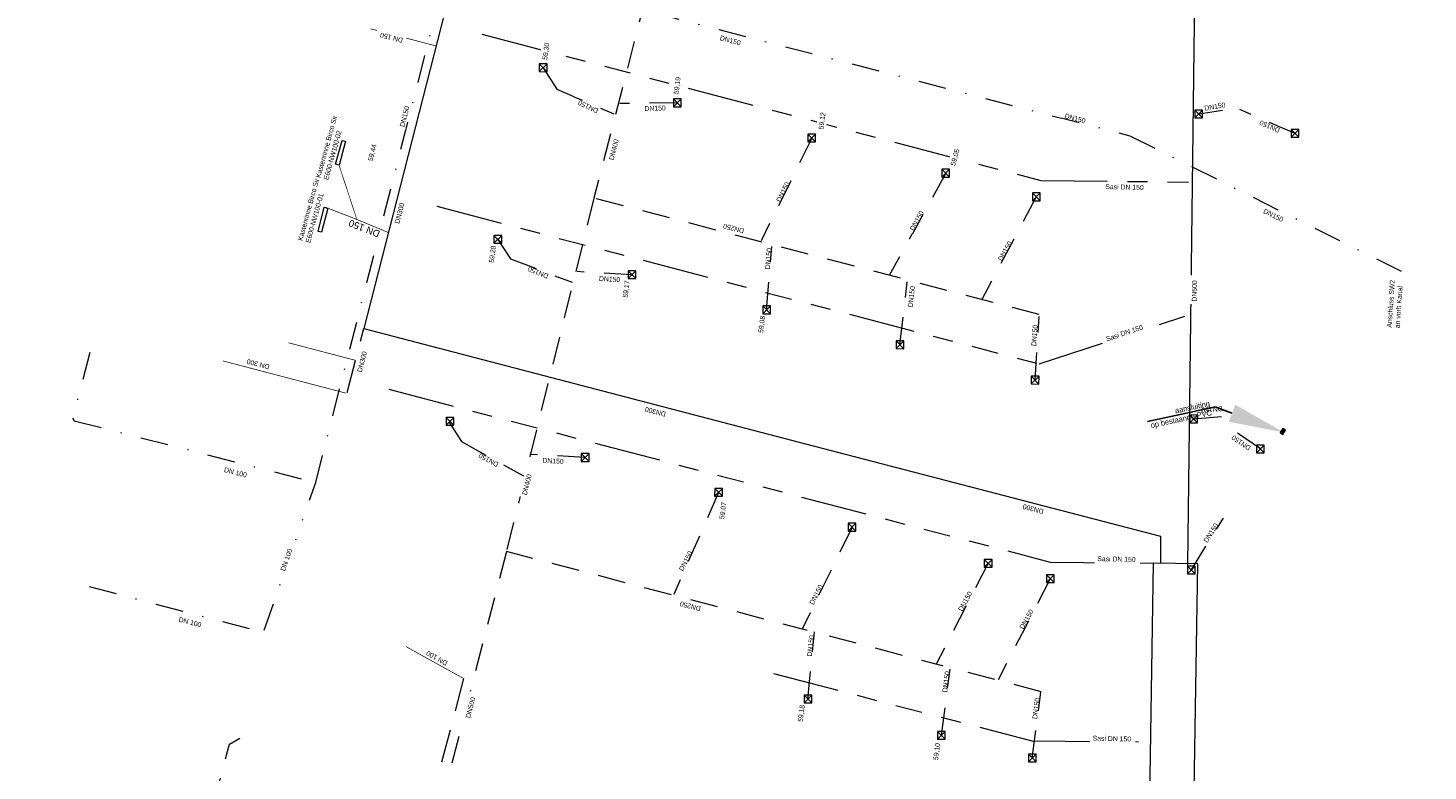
# Model space of a CAD drawing. Header units: inches. Extents: x 0 to 191500, y 0 to 342750.
# Tile 295 of 547: x 185642 to 185768, y 333447 to 333514. Entities that reach past the tile are written whole.
import ezdxf
from ezdxf import colors
from ezdxf.entities.mleader import LeaderData, LeaderLine
from ezdxf.math import Vec2, Vec3

# ---------------------------------------------------------------- set-up
doc = ezdxf.new("R2010")
doc.units = ezdxf.units.IN
doc.header["$MEASUREMENT"] = 0
for name, pattern in [('RI-DRAINAGE', [19.2, 6, -1.8, 1.8, -1.8, 2.4, -1.8, 1.8, -1.8]), ('RI-HWA_HUISAANSLUITING', [4.8, 3, -1.8]), ('RI-HWA_KOLKAANSLUITING', [4.3, 2.5, -1.8]), ('RI-VWA_HUISAANSLUITING', [6.1, 2.5, -1.8, 0, -1.8])]:
    doc.linetypes.add(name, pattern=pattern)
doc.layers.get('0').update_dxf_attribs({"lineweight": 20})
for name, color, linetype, lineweight in [('ECW', 150, 'Continuous', 20), ('N-WE-RI-DRAINAGE-G', 90, 'RI-DRAINAGE', 20), ('N-WE-RI-HWA-MAATVOERING-T25', 151, 'Continuous', 20), ('N-WE-RI-HWA_GOOT_LIJNGOOT-G', 220, 'Continuous', 20), ('N-WE-RI-HWA_HUISAANSLUITING', 150, 'RI-HWA_HUISAANSLUITING', 20), ('N-WE-RI-HWA_INFILTRATIE', 4, 'Continuous', 20), ('N-WE-RI-HWA_KOLK-S', 150, 'Continuous', 20), ('N-WE-RI-HWA_KOLKAANSLUITING', 150, 'RI-HWA_KOLKAANSLUITING', 20), ('N-WE-RI-VWA_HUISAANSLUITING', 20, 'RI-VWA_HUISAANSLUITING', 20), ('Tekst algemeen', 7, 'Continuous', 20)]:
    doc.layers.add(name, color=color, linetype=linetype, lineweight=lineweight)
picture_1 = doc.add_image_def('image1.ecw', size_in_pixel=(220000, 285000))

# ---------------------------------------------------------------- blocks, each defined once
blk = doc.blocks.new('N-SRI-KOLK_STRAAT_450X300-SO')
h = blk.add_hatch(color=256)
h.dxf.hatch_style = 1
h.paths.add_polyline_path([(0, 0.75), (-1.125, 1.5), (-1.125, 0)])
h.paths.add_polyline_path([(1.125, 1.5), (0, 0.75), (1.125, 0)])
for p, q in [((-1.125, 0), (1.125, 1.5)), ((1.125, 0), (-1.125, 1.5))]:
    blk.add_line(p, q)
at = {"flags": 128}
blk.add_lwpolyline([(-1.125, 0), (1.125, 0), (1.125, 1.5), (-1.125, 1.5)], close=True, dxfattribs=at)

msp = doc.modelspace()

# ---------------------------------------------------------------- linework, layer by layer
at = {"layer": 'N-WE-RI-DRAINAGE-G'}
for p, q in [((185733.49052, 333500.50736), (185746.76784, 333500.36934)), ((185733.33298, 333483.98479), (185746.54397, 333488.31194)), ((185734.31852, 333466.13233), (185743.60333, 333466.04519)), ((185709.41224, 333456.10244), (185732.68709, 333450.01192)), ((185732.68709, 333450.01192), (185743.3367, 333449.93701))]:
    msp.add_line(p, q, dxfattribs=at)
at = {"layer": 'N-WE-RI-HWA_HUISAANSLUITING'}
for p, q in [((185671.03897, 333481.40234), (185672.54984, 333487.16491)), ((185681.52082, 333455.64209), (185670.93765, 333415.17682))]:
    msp.add_line(p, q, dxfattribs=at)
for points in [[(185673.15142, 333514.17884, 0.0625, 0.0625, 0), (185679.06628, 333512.62638, 0.0625, 0.0625, 0)], [(185677.3185, 333513.08685, 0.0625, 0.0625, 0), (185676.50216, 333513.29894, 0.0625, 0.0625, 0)], [(185665.73479, 333485.89465, 0.0625, 0.0625, 0), (185671.81193, 333484.29985, 0.0625, 0.0625, 0)], [(185669.88212, 333484.80666, 0.0625, 0.0625, 0), (185669.06846, 333485.02106, 0.0625, 0.0625, 0)], [(185659.85692, 333484.25275, 0.0625, 0.0625, 0), (185670.93455, 333481.34755, 0.0625, 0.0625, 0)], [(185669.10046, 333481.82707, 0.0625, 0.0625, 0), (185668.2868, 333482.04147, 0.0625, 0.0625, 0)]]:
    msp.add_lwpolyline(points, format="xyseb", dxfattribs=at)
at = {"layer": 'N-WE-RI-HWA_INFILTRATIE'}
for p, q in [((185747.59307, 333538.20968), (185747.26015, 333512.29614)), ((185747.26015, 333512.29614), (185746.71799, 333468.4123)), ((185672.54984, 333487.16491), (185711.62061, 333476.97288)), ((185711.62061, 333476.97288), (185744.25904, 333468.45264)), ((185744.25904, 333468.45264), (185744.24881, 333465.99392)), ((185746.71799, 333468.4123), (185746.68573, 333465.79479))]:
    msp.add_line(p, q, dxfattribs=at)
at = {"layer": 'N-WE-RI-HWA_KOLK-S'}
for p, q in [((185688.33929, 333510.31604), (185689.03574, 333510.31454)), ((185756.02251, 333505.09745), (185756.02102, 333504.401)), ((185756.02102, 333504.401), (185756.71896, 333505.09596)), ((185756.02251, 333505.09745), (185756.71747, 333504.39951)), ((185756.71896, 333505.09596), (185756.02251, 333505.09745)), ((185756.71747, 333504.39951), (185756.71896, 333505.09596)), ((185712.50793, 333504.68659), (185712.50644, 333503.99014)), ((185712.50644, 333503.99014), (185713.20289, 333503.98864)), ((185756.02102, 333504.401), (185756.71747, 333504.39951)), ((185724.57976, 333500.8242), (185725.27621, 333500.82271)), ((185732.73128, 333499.38818), (185732.72978, 333498.69173)), ((185732.72978, 333498.69173), (185733.42773, 333499.38669)), ((185732.72978, 333498.69173), (185733.42624, 333498.69023)), ((185732.73128, 333499.38818), (185733.42624, 333498.69023)), ((185733.42773, 333499.38669), (185732.73128, 333499.38818)), ((185733.42624, 333498.69023), (185733.42773, 333499.38669)), ((185720.44958, 333486.05544), (185720.44808, 333485.35899)), ((185720.44808, 333485.35899), (185721.14603, 333486.05394)), ((185720.44958, 333486.05544), (185721.14453, 333485.35749)), ((185721.14603, 333486.05394), (185720.44958, 333486.05544)), ((185721.14453, 333485.35749), (185721.14603, 333486.05394)), ((185720.44808, 333485.35899), (185721.14453, 333485.35749)), ((185732.62435, 333482.87181), (185732.62286, 333482.17536)), ((185732.62286, 333482.17536), (185733.32081, 333482.87032)), ((185732.62435, 333482.87181), (185733.31931, 333482.17386)), ((185733.32081, 333482.87032), (185732.62435, 333482.87181)), ((185733.31931, 333482.17386), (185733.32081, 333482.87032)), ((185732.62286, 333482.17536), (185733.31931, 333482.17386)), ((185679.9558, 333479.14962), (185679.9543, 333478.45317)), ((185679.9543, 333478.45317), (185680.65225, 333479.14812)), ((185679.9543, 333478.45317), (185680.65076, 333478.45167)), ((185679.9558, 333479.14962), (185680.65076, 333478.45167)), ((185680.65225, 333479.14812), (185679.9558, 333479.14962)), ((185680.65076, 333478.45167), (185680.65225, 333479.14812)), ((185746.90449, 333479.38122), (185746.903, 333478.68477)), ((185746.903, 333478.68477), (185747.59945, 333478.68327)), ((185753.59241, 333475.97415), (185753.5939, 333476.6706)), ((185692.11916, 333475.90062), (185692.11766, 333475.20417)), ((185692.11766, 333475.20417), (185692.81561, 333475.89913)), ((185692.11766, 333475.20417), (185692.81412, 333475.20267)), ((185692.11916, 333475.90062), (185692.81412, 333475.20267)), ((185692.81561, 333475.89913), (185692.11916, 333475.90062)), ((185692.81412, 333475.20267), (185692.81561, 333475.89913)), ((185704.82102, 333472.76339), (185704.12457, 333472.76489)), ((185716.14954, 333469.62266), (185716.14804, 333468.92621)), ((185716.14804, 333468.92621), (185716.84599, 333469.62116)), ((185716.14954, 333469.62266), (185716.84449, 333468.92471)), ((185716.84599, 333469.62116), (185716.14954, 333469.62266)), ((185716.84449, 333468.92471), (185716.84599, 333469.62116)), ((185716.14804, 333468.92621), (185716.84449, 333468.92471)), ((185728.39919, 333466.36819), (185728.39769, 333465.67174)), ((185728.39769, 333465.67174), (185729.09564, 333466.36669)), ((185728.39919, 333466.36819), (185729.09415, 333465.67024)), ((185729.09564, 333466.36669), (185728.39919, 333466.36819)), ((185729.09415, 333465.67024), (185729.09564, 333466.36669)), ((185728.39769, 333465.67174), (185729.09415, 333465.67024)), ((185733.98557, 333464.98095), (185733.98407, 333464.28449)), ((185733.98407, 333464.28449), (185734.68202, 333464.97945)), ((185733.98557, 333464.98095), (185734.68052, 333464.283)), ((185734.68202, 333464.97945), (185733.98557, 333464.98095)), ((185734.68052, 333464.283), (185734.68202, 333464.97945)), ((185746.69387, 333465.77343), (185746.69237, 333465.07697)), ((185746.69237, 333465.07697), (185747.39032, 333465.77193)), ((185746.69237, 333465.07697), (185747.38882, 333465.07548)), ((185746.69387, 333465.77343), (185747.38882, 333465.07548)), ((185747.39032, 333465.77193), (185746.69387, 333465.77343)), ((185747.38882, 333465.07548), (185747.39032, 333465.77193)), ((185733.98407, 333464.28449), (185734.68052, 333464.283)), ((185724.88828, 333450.86207), (185724.19183, 333450.86357)), ((185732.36453, 333448.83217), (185732.36303, 333448.13572)), ((185732.36303, 333448.13572), (185733.06098, 333448.83068)), ((185732.36453, 333448.83217), (185733.05948, 333448.13422)), ((185733.06098, 333448.83068), (185732.36453, 333448.83217)), ((185733.05948, 333448.13422), (185733.06098, 333448.83068)), ((185732.36303, 333448.13572), (185733.05948, 333448.13422))]:
    msp.add_line(p, q, dxfattribs=at)
at = {"layer": 'N-WE-RI-HWA_KOLKAANSLUITING'}
for p, q in [((185701.18992, 333529.69588), (185693.24407, 333498.91948)), ((185688.68826, 333510.66352), (185689.90598, 333508.72879)), ((185693.24407, 333498.91948), (185685.37081, 333467.07958)), ((185733.34815, 333488.43378), (185693.24407, 333498.91948)), ((185684.60432, 333495.19971), (185685.73128, 333493.45737)), ((185680.1858, 333478.75833), (185681.3381, 333476.9865)), ((185685.37081, 333467.07958), (185677.77659, 333437.5728)), ((185733.50893, 333454.45263), (185685.37081, 333467.07958)), ((185652.45733, 333419.28806), (185660.44831, 333449.73262)), ((185660.44831, 333449.73262), (185661.37176, 333450.2746))]:
    msp.add_line(p, q, dxfattribs=at)
at = {"layer": 'N-WE-RI-VWA_HUISAANSLUITING'}
for p, q in [((185647.87223, 333485.00766), (185646.32627, 333479.11236)), ((185646.32627, 333479.11236), (185646.4683, 333478.86847)), ((185646.4683, 333478.86847), (185668.2131, 333473.29969)), ((185663.57532, 333459.99624), (185668.2131, 333473.29969)), ((185647.82106, 333463.9191), (185663.5944, 333459.7842))]:
    msp.add_line(p, q, dxfattribs=at)

# ---------------------------------------------------------------- block references
at = {"layer": 'N-WE-RI-HWA_KOLK-S', "xscale": 0.2000000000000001, "yscale": 0.2000000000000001, "zscale": 0.2000000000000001, "rotation": 238.1522535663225}
msp.add_blockref('N-SRI-KOLK_STRAAT_450X300-SO', (185755.142, 333477.984, 59.009), dxfattribs=at)

# ---------------------------------------------------------------- pictures from other files: only their frames are drawn
at = {"layer": 'ECW'}
image = msp.add_image(picture_1, insert=(180500, 328500), size_in_units=(11000, 14250), dxfattribs=at)
image.dxf.flags = 7

# ---------------------------------------------------------------- next in the draw order: texts
at = {"layer": 'Tekst algemeen', "char_height": 0.4409722, "bg_fill": 2}
for s, insert, attachment_point, rotation in [('\\pxql;\\fArial|b0|i0|c0|p2;DN150\\fAKG Normschrift|b0|i0|c0|p34;\\H1.40x; ', (185704.5496, 333513.16372), 7, 345.081), ('\\pxql;\\fArial|b0|i0|c0|p2;DN150\\fAKG Normschrift|b0|i0|c0|p34;\\H1.40x; ', (185676.19844, 333505.29173), 7, 76.081), ('\\pxql;\\farial|b0|i0|c0|p2;DN150\\fArial|b0|i0|c0|p34;\\H2.00x;\\C0; ', (185748.24329, 333506.79144), 7, 9.681), ('\\pxql;\\fArial|b0|i0|c0|p2;DN150\\fAKG Normschrift|b0|i0|c0|p34;\\H1.40x; ', (185735.5859, 333506.13589), 7, 345.081), ('\\pxql;\\fArial|b0|i0|c0|p2;DN150\\fAKG Normschrift|b0|i0|c0|p34;\\H1.40x; ', (185753.45902, 333497.59088), 7, 334.081), ('\\pxql;\\fArial|b0|i0|c0|p2;DN250\\fAKG Normschrift|b0|i0|c0|p34;\\H1.40x; ', (185706.81586, 333496.16522), 7, 165.481), ('\\pxql;\\fArial|b0|i0|c0|p2;Sasi DN 150 ', (185739.44715, 333485.99995), 7, 18.681), ('\\pxql;\\fArial|b0|i0|c0|p2;DN 300\\fArial|b0|i0|c0|p34;\\C0; ', (185664.08873, 333483.91803), 7, 165.681), ('\\pxql;\\fArial|b0|i0|c0|p2;DN300\\fAKG Normschrift|b0|i0|c0|p34;\\H1.40x; ', (185699.76693, 333479.65178), 7, 165.481), ('\\pxql;\\farial|b0|i0|c0|p2;DN150\\fArial|b0|i0|c0|p34;\\H2.00x;\\C0; ', (185749.83104, 333480.18375), 7, 184.681), ('\\pxql;\\farial|b0|i0|c0|p2;DN150\\fArial|b0|i0|c0|p34;\\H2.00x;\\C0; ', (185752.43319, 333476.52985), 7, 145.681), ('\\pxql;\\fArial|b0|i0|c0|p2;DN 100\\fArial|b0|i0|c0|p34;\\H4.00x; ', (185659.92109, 333474.24949), 7, 345.681), ('\\pxql;\\fArial|b0|i0|c0|p2;DN400\\fAKG Normschrift|b0|i0|c0|p34;\\H1.40x; ', (185686.78123, 333472.2301), 1, 76.281), ('\\pxql;\\fArial|b0|i0|c0|p2;DN300\\fAKG Normschrift|b0|i0|c0|p34;\\H1.40x; ', (185733.78086, 333470.88723), 7, 165.481), ('\\pxql;\\farial|b0|i0|c0|p2;DN150\\fArial|b0|i0|c0|p34;\\H2.00x;\\C0; ', (185748.47399, 333467.82836), 7, 57.681), ('\\pxql;\\fArial|b0|i0|c0|p2;DN 100\\fArial|b0|i0|c0|p34;\\H4.00x; ', (185665.43813, 333465.27341), 7, 70.681), ('\\pxql;\\fArial|b0|i0|c0|p2;Sasi DN 150 ', (185738.55934, 333466.21562), 7, 358.681), ('\\pxql;\\farial|b0|i0|c0|p2;DN150\\fArial|b0|i0|c0|p34;\\H2.00x;\\C0; ', (185713.02485, 333462.24025), 7, 62.681), ('\\pxql;\\farial|b0|i0|c0|p2;DN150\\fArial|b0|i0|c0|p34;\\H2.00x;\\C0; ', (185726.40308, 333461.64583), 7, 60.681), ('\\pxql;\\fArial|b0|i0|c0|p2;DN250\\fAKG Normschrift|b0|i0|c0|p34;\\H1.40x; ', (185702.91601, 333462.12979), 7, 165.481), ('\\pxql;\\farial|b0|i0|c0|p2;DN150\\fArial|b0|i0|c0|p34;\\H2.00x;\\C0; ', (185731.92495, 333460.03531), 7, 60.681), ('\\pxql;\\fArial|b0|i0|c0|p2;DN 100\\fArial|b0|i0|c0|p34;\\H4.00x; ', (185655.8283, 333460.75946), 7, 345.681), ('\\pxql;\\farial|b0|i0|c0|p2;DN150\\fArial|b0|i0|c0|p34;\\H2.00x;\\C0; ', (185712.87034, 333457.60622), 7, 83.681), ('\\pxql;\\fArial|b0|i0|c0|p2;DN 100\\fArial|b0|i0|c0|p34;\\C0; ', (185680.14108, 333457.15783), 7, 150.681), ('\\pxql;\\farial|b0|i0|c0|p2;DN150\\fArial|b0|i0|c0|p34;\\H2.00x;\\C0; ', (185725.05843, 333454.36643), 7, 82.681), ('\\pxql;\\fArial|b0|i0|c0|p2;DN500\\fAKG Normschrift|b0|i0|c0|p34;\\H1.40x; ', (185681.69232, 333452.1505), 1, 75.681), ('\\pxql;\\farial|b0|i0|c0|p2;DN150\\fArial|b0|i0|c0|p34;\\H2.00x;\\C0; ', (185733.15782, 333451.962), 7, 82.681), ('\\pxql;\\fArial|b0|i0|c0|p2;Sasi DN 150 ', (185738.14708, 333450.03821), 7, 358.681)]:
    msp.add_mtext(s, dxfattribs=dict(at, insert=insert, attachment_point=attachment_point, rotation=rotation))

# ---------------------------------------------------------------- next in the draw order: linework, layer by layer
at = {"layer": 'N-WE-RI-DRAINAGE-G'}
for p, q in [((185679.10587, 333498.18237), (185733.33298, 333483.98479)), ((185674.78786, 333481.71083), (185734.31852, 333466.13233))]:
    msp.add_line(p, q, dxfattribs=at)
at = {"layer": 'N-WE-RI-HWA_INFILTRATIE'}
msp.add_line((185680.53063, 333518.47018), (185672.54984, 333487.16491), dxfattribs=at)
msp.add_lwpolyline([(185742.69749, 333408.45229), (185746.69903, 333408.38819), (185747.60487, 333465.98108), (185743.60333, 333466.04519), (185742.69749, 333408.45229)], dxfattribs=at)
at = {"layer": 'N-WE-RI-HWA_KOLK-S'}
for p, q in [((185747.34763, 333506.85339), (185747.34614, 333506.15694)), ((185747.34614, 333506.15694), (185748.04409, 333506.8519)), ((185747.34763, 333506.85339), (185748.04259, 333506.15544)), ((185748.04409, 333506.8519), (185747.34763, 333506.85339)), ((185748.04259, 333506.15544), (185748.04409, 333506.8519)), ((185747.34614, 333506.15694), (185748.04259, 333506.15544)), ((185746.903, 333478.68477), (185747.60094, 333479.37972)), ((185746.90449, 333479.38122), (185747.59945, 333478.68327)), ((185747.60094, 333479.37972), (185746.90449, 333479.38122)), ((185747.59945, 333478.68327), (185747.60094, 333479.37972)), ((185752.89745, 333476.6721), (185752.89595, 333475.97564)), ((185752.89595, 333475.97564), (185753.5939, 333476.6706)), ((185752.89595, 333475.97564), (185753.59241, 333475.97415)), ((185752.89745, 333476.6721), (185753.59241, 333475.97415)), ((185753.5939, 333476.6706), (185752.89745, 333476.6721))]:
    msp.add_line(p, q, dxfattribs=at)
at = {"layer": 'N-WE-RI-HWA_KOLKAANSLUITING'}
for p, q in [((185747.69511, 333506.50442), (185749.83485, 333506.85173)), ((185747.2539, 333479.02458), (185750.12735, 333479.2939)), ((185753.25565, 333476.33234), (185750.33288, 333478.33068)), ((185747.04134, 333465.42445), (185749.91872, 333470.09347)), ((185716.49701, 333469.27369), (185712.032, 333460.1491)), ((185728.74667, 333466.01922), (185724.05269, 333456.91694)), ((185734.33304, 333464.63197), (185729.63906, 333455.52969)), ((185712.52319, 333453.77399), (185713.10102, 333459.83017)), ((185724.53931, 333450.51459), (185725.31765, 333456.47038)), ((185724.53931, 333450.51459), (185725.31765, 333456.47038)), ((185732.71125, 333448.47323), (185733.48959, 333454.42902))]:
    msp.add_line(p, q, dxfattribs=at)
msp.add_lwpolyline([(185681.52082, 333455.64209, 0.0625, 0.0625, 0), (185676.32298, 333458.52181, 0.0625, 0.0625, 0)], format="xyseb", dxfattribs=at)
at = {"layer": 'N-WE-RI-VWA_HUISAANSLUITING'}
for p, q in [((185668.2131, 333473.29969), (185680.18433, 333520.15857)), ((185680.48359, 333520.33653), (185741.50419, 333504.53516)), ((185741.50419, 333504.53516), (185766.96825, 333491.8134))]:
    msp.add_line(p, q, dxfattribs=at)

# ---------------------------------------------------------------- next in the draw order: leaders
at = {"layer": 'Tekst algemeen'}
ml = msp.add_multileader_mtext('Standard', dxfattribs=at)
ml.set_content('aansluiting\\Pop bestaande PVC', color=256)
ml.set_leader_properties()
ml.build(insert=Vec2(0, 0))
ml.multileader.update_dxf_attribs({"text_right_attachment_type": 6, "dogleg_length": 0.2, "arrow_head_size": 5})
ctx = ml.context
ctx.base_point, ctx.char_height, ctx.arrow_head_size, ctx.landing_gap_size, ctx.plane_origin, ctx.plane_x_axis, ctx.plane_y_axis = Vec3(185740.6894, 333478.6365, 60.514), 0.5, 5, 0.2, Vec3(185755.38021, 333477.80385, 60.514), Vec3(0.977854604, 0.209285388), Vec3(-0.209285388, 0.977854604)
ctx.right_attachment, ctx.text_align_type = 6, 2
notes = []
notes.append((ctx, [(1, (1, 1, 0), (185749.16871, 333480.1104, 60.514), (-0.977854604, -0.209285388), 0.2, [(0, [(185755.38021, 333477.80385, 60.514)], 0, [])])]))
ctx.mtext.insert, ctx.mtext.text_direction, ctx.mtext.rotation, ctx.mtext.alignment, ctx.mtext.flow_direction = Vec3(185748.63805, 333480.67859, 60.514), Vec3(0.977854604, 0.209285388), 0.210844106, 3, 5
for ctx, leaders in notes:
    for number, flags, end, landing, length, lines in leaders:
        leader = LeaderData()
        leader.index, (leader.has_last_leader_line, leader.has_dogleg_vector, leader.attachment_direction) = number, flags
        leader.last_leader_point, leader.dogleg_vector, leader.dogleg_length = Vec3(end), Vec3(landing), length
        for number, points, colour, breaks in lines:
            line = LeaderLine()
            line.index, line.vertices, line.color, line.breaks = number, Vec3.list(points), colors.encode_raw_color(colour), breaks
            leader.lines.append(line)
        ctx.leaders.append(leader)

# ---------------------------------------------------------------- next in the draw order: texts
at = {"layer": 'N-WE-RI-HWA-MAATVOERING-T25', "char_height": 0.4409722, "attachment_point": 7, "bg_fill": 2}
for s, insert, rotation in [('\\pxql;\\fArial|b0|i0|c0|p2;59,44 ', (185673.39701, 333502.1963), 75.681), ('\\pxql;\\fArial|b0|i0|c0|p2;59,28 ', (185684.31791, 333493.06773), 82.681), ('\\pxql;\\fArial|b0|i0|c0|p2;59,18 ', (185712.12032, 333451.69342), 82.681), ('\\pxql;\\fArial|b0|i0|c0|p2;59,10 ', (185724.30599, 333448.25575), 82.681)]:
    msp.add_mtext(s, dxfattribs=dict(at, insert=insert, rotation=rotation))
at = {"layer": 'Tekst algemeen', "char_height": 0.4409722, "bg_fill": 2}
for s, insert, attachment_point, rotation in [('\\pxql;\\fArial|b0|i0|c0|p2;DN 150\\fArial|b0|i0|c0|p34;\\C0; ', (185676.10386, 333513.33655), 7, 165.681), ('\\pxql;\\fArial|b0|i0|c0|p2;Kastenrinne Birco Sir\\P\\fArial|b0|i0|c0|p34;E600-NW100-02\\fArial|b0|i0|c0|p34;\\C0; ', (185669.34131, 333500.51452), 7, 74.681), ('\\pxql;\\farial|b0|i0|c0|p2;DN150\\fArial|b0|i0|c0|p34;\\H2.00x;\\C0; ', (185755.05038, 333505.20167), 7, 156.681), ('\\pxql;\\fArial|b0|i0|c0|p2;DN400\\fAKG Normschrift|b0|i0|c0|p34;\\H1.40x; ', (185694.59534, 333502.41637), 1, 75.681), ('\\pxql;\\fArial|b0|i0|c0|p2;Sasi DN 150 ', (185739.2862, 333499.7336), 7, 358.681), ('\\pxql;\\fArial|b0|i0|c0|p2;DN300\\fAKG Normschrift|b0|i0|c0|p34;\\H1.40x; ', (185675.30827, 333496.69015), 1, 75.781), ('\\pxql;\\farial|b0|i0|c0|p2;DN150\\fArial|b0|i0|c0|p34;\\H2.00x;\\C0; ', (185722.04389, 333495.93912), 7, 60.681), ('\\pxql;\\farial|b0|i0|c0|p2;DN150\\fArial|b0|i0|c0|p34;\\H2.00x;\\C0; ', (185729.99053, 333493.20526), 7, 60.681), ('\\pxql;\\farial|b0|i0|c0|p2;DN150\\fArial|b0|i0|c0|p34;\\H2.00x;\\C0; ', (185709.09458, 333492.48724), 7, 84.681), ('\\pxql;\\farial|b0|i0|c0|p2;DN150\\fArial|b0|i0|c0|p34;\\H2.00x;\\C0; ', (185689.20564, 333492.05668), 7, 157.681), ('\\pxql;\\farial|b0|i0|c0|p2;DN150\\fArial|b0|i0|c0|p34;\\H2.00x;\\C0; ', (185693.6959, 333491.45925), 7, 356.681), ('\\pxql;\\farial|b0|i0|c0|p2;DN150\\fArial|b0|i0|c0|p34;\\H2.00x;\\C0; ', (185721.95823, 333489.06354), 7, 83.681), ('\\pxql;\\fArial|b0|i0|c0|p2;DN500\\fAKG Normschrift|b0|i0|c0|p34;\\H1.40x; ', (185747.07389, 333489.59996), 1, 89.381), ('\\pxql;\\fArial|b0|i0|c0|p2;Anschluss SW2\\P\\fArial|b0|i0|c0|p34;an vorh Kanal\\fAKG Normschrift|b0|i0|c0|p34;\\H1.40x; ', (185765.79865, 333487.18879), 7, 86.081), ('\\pxql;\\farial|b0|i0|c0|p2;DN150\\fArial|b0|i0|c0|p34;\\H2.00x;\\C0; ', (185733.06715, 333485.57683), 7, 85.681), ('\\pxql;\\fArial|b0|i0|c0|p2;DN300\\fAKG Normschrift|b0|i0|c0|p34;\\H1.40x; ', (185671.92821, 333483.30506), 1, 75.481), ('\\pxql;\\farial|b0|i0|c0|p2;DN150\\fArial|b0|i0|c0|p34;\\H2.00x;\\C0; ', (185684.71577, 333475.06912), 7, 151.681), ('\\pxql;\\farial|b0|i0|c0|p2;DN150\\fArial|b0|i0|c0|p34;\\H2.00x;\\C0; ', (185688.60485, 333475.07619), 7, 356.681), ('\\pxql;\\farial|b0|i0|c0|p2;DN150\\fArial|b0|i0|c0|p34;\\H2.00x;\\C0; ', (185701.28458, 333465.26821), 7, 62.681)]:
    msp.add_mtext(s, dxfattribs=dict(at, insert=insert, attachment_point=attachment_point, rotation=rotation))

# ---------------------------------------------------------------- next in the draw order: linework, layer by layer
at = {"layer": 'N-WE-RI-DRAINAGE-G'}
msp.add_line((185683.16827, 333513.69293), (185733.49052, 333500.50736), dxfattribs=at)
at = {"layer": 'N-WE-RI-HWA_GOOT_LIJNGOOT-G'}
for p, q in [((185669.99507, 333501.9669), (185670.5794, 333504.12652)), ((185670.89934, 333504.0472), (185670.31443, 333501.8801)), ((185670.5794, 333504.12652), (185670.89934, 333504.0472)), ((185670.31443, 333501.8801), (185669.99507, 333501.9669))]:
    msp.add_line(p, q, dxfattribs=at)
at = {"layer": 'N-WE-RI-HWA_KOLK-S'}
for p, q in [((185684.25684, 333495.54869), (185684.25535, 333494.85223)), ((185684.25535, 333494.85223), (185684.9533, 333495.54719)), ((185684.25535, 333494.85223), (185684.9518, 333494.85074)), ((185684.25684, 333495.54869), (185684.9518, 333494.85074)), ((185684.9533, 333495.54719), (185684.25684, 333495.54869)), ((185684.9518, 333494.85074), (185684.9533, 333495.54719)), ((185712.17646, 333454.13293), (185712.17496, 333453.43648)), ((185712.17496, 333453.43648), (185712.87291, 333454.13143)), ((185712.17496, 333453.43648), (185712.87142, 333453.43498)), ((185712.17646, 333454.13293), (185712.87142, 333453.43498)), ((185712.87291, 333454.13143), (185712.17646, 333454.13293)), ((185712.87142, 333453.43498), (185712.87291, 333454.13143)), ((185724.19183, 333450.86357), (185724.19033, 333450.16711)), ((185724.19033, 333450.16711), (185724.88828, 333450.86207)), ((185724.19183, 333450.86357), (185724.88678, 333450.16562)), ((185724.88678, 333450.16562), (185724.88828, 333450.86207)), ((185724.19033, 333450.16711), (185724.88678, 333450.16562))]:
    msp.add_line(p, q, dxfattribs=at)
at = {"layer": 'N-WE-RI-HWA_KOLKAANSLUITING'}
for p, q in [((185756.36999, 333504.74848), (185751.40995, 333506.8932)), ((185724.92874, 333501.17168), (185719.8363, 333491.93904)), ((185733.078, 333499.02924), (185728.14864, 333489.73163)), ((185708.79509, 333488.85448), (185709.27694, 333494.56942)), ((185685.73128, 333493.45737), (185691.28548, 333491.34549)), ((185696.67689, 333492.0238), (185691.74876, 333492.30081)), ((185720.79706, 333485.70647), (185721.45807, 333491.37027)), ((185732.97183, 333482.52284), (185733.33958, 333488.25392)), ((185681.3381, 333476.9865), (185686.90456, 333473.90845)), ((185692.46664, 333475.55165), (185687.49133, 333475.83473)), ((185704.47129, 333472.40594), (185700.45255, 333463.21505))]:
    msp.add_line(p, q, dxfattribs=at)

# ---------------------------------------------------------------- next in the draw order: texts
at = {"layer": 'Tekst algemeen', "attachment_point": 7, "bg_fill": 2}
for s, insert, char_height, rotation in [('\\pxql;\\fArial|b0|i0|c0|p2;Kastenrinne Birco Sir\\P\\fArial|b0|i0|c0|p34;E600-NW100-01\\fArial|b0|i0|c0|p34;\\C0; ', (185667.72255, 333494.85037), 0.4409722, 74.681), ('\\pxql;\\fArial|b0|i0|c0|p2;DN 150\\fArial|b0|i0|c0|p34;\\H2.86x;\\C0; ', (185674.05598, 333495.95142), 0.6173611, 158.681)]:
    msp.add_mtext(s, dxfattribs=dict(at, insert=insert, char_height=char_height, rotation=rotation))

# ---------------------------------------------------------------- next in the draw order: linework, layer by layer
at = {"layer": 'N-WE-RI-HWA_GOOT_LIJNGOOT-G'}
for p, q in [((185668.42284, 333495.92316), (185668.96786, 333498.09327)), ((185669.28817, 333498.01893), (185668.74259, 333495.84134)), ((185668.96786, 333498.09327), (185669.28817, 333498.01893)), ((185668.74259, 333495.84134), (185668.42284, 333495.92316))]:
    msp.add_line(p, q, dxfattribs=at)
at = {"layer": 'N-WE-RI-HWA_KOLKAANSLUITING'}
for points in [[(185671.91586, 333496.99309, 0.0625, 0.0625, 0), (185670.31443, 333501.8801, 0.0625, 0.0625, 0)], [(185669.28817, 333498.01893, 0.0625, 0.0625, 0), (185671.56592, 333497.13986, 0.0625, 0.0625, 0), (185674.78978, 333495.80824, 0.0625, 0.0625, 0)]]:
    msp.add_lwpolyline(points, format="xyseb", dxfattribs=at)

# ---------------------------------------------------------------- next in the draw order: texts
at = {"layer": 'N-WE-RI-HWA-MAATVOERING-T25', "char_height": 0.4409722, "attachment_point": 7, "bg_fill": 2}
for s, insert, rotation in [('\\pxql;\\fArial|b0|i0|c0|p2;59,30 ', (185689.12603, 333511.34749), 82.681), ('\\pxql;\\fArial|b0|i0|c0|p2;59,05 ', (185725.84462, 333501.77942), 74.681), ('\\pxql;\\fArial|b0|i0|c0|p2;59,17 ', (185696.36302, 333489.92649), 82.681), ('\\pxql;\\fArial|b0|i0|c0|p2;59,08 ', (185708.55543, 333486.74403), 82.681), ('\\pxql;\\fArial|b0|i0|c0|p2;59,07 ', (185705.06175, 333469.96704), 82.681)]:
    msp.add_mtext(s, dxfattribs=dict(at, insert=insert, rotation=rotation))
at = {"layer": 'Tekst algemeen', "char_height": 0.4409722, "attachment_point": 7, "bg_fill": 2}
for insert, rotation in [((185693.70049, 333506.95292), 154.681), ((185697.80555, 333506.76567), 1.681), ((185710.04903, 333498.51748), 63.681)]:
    msp.add_mtext('\\pxql;\\farial|b0|i0|c0|p2;DN150\\fArial|b0|i0|c0|p34;\\H2.00x;\\C0; ', dxfattribs=dict(at, insert=insert, rotation=rotation))

# ---------------------------------------------------------------- next in the draw order: linework, layer by layer
at = {"layer": 'N-WE-RI-HWA_KOLK-S'}
for p, q in [((185688.34078, 333511.01249), (185688.33929, 333510.31604)), ((185688.33929, 333510.31604), (185689.03724, 333511.011)), ((185688.34078, 333511.01249), (185689.03574, 333510.31454)), ((185689.03724, 333511.011), (185688.34078, 333511.01249)), ((185689.03574, 333510.31454), (185689.03724, 333511.011)), ((185700.41068, 333507.15777), (185701.10713, 333507.15627)), ((185724.58126, 333501.52065), (185724.57976, 333500.8242)), ((185724.57976, 333500.8242), (185725.27771, 333501.51916)), ((185724.58126, 333501.52065), (185725.27621, 333500.82271)), ((185725.27771, 333501.51916), (185724.58126, 333501.52065)), ((185725.27621, 333500.82271), (185725.27771, 333501.51916)), ((185696.32941, 333492.37278), (185696.32792, 333491.67633)), ((185696.32792, 333491.67633), (185697.02587, 333492.37128)), ((185696.32941, 333492.37278), (185697.02437, 333491.67483)), ((185697.02587, 333492.37128), (185696.32941, 333492.37278)), ((185697.02437, 333491.67483), (185697.02587, 333492.37128)), ((185696.32792, 333491.67633), (185697.02437, 333491.67483)), ((185708.44761, 333489.20345), (185708.44611, 333488.507)), ((185708.44611, 333488.507), (185709.14406, 333489.20196)), ((185708.44761, 333489.20345), (185709.14256, 333488.5055)), ((185709.14406, 333489.20196), (185708.44761, 333489.20345)), ((185709.14256, 333488.5055), (185709.14406, 333489.20196)), ((185708.44611, 333488.507), (185709.14256, 333488.5055)), ((185704.12457, 333472.76489), (185704.12307, 333472.06844)), ((185704.12307, 333472.06844), (185704.82102, 333472.76339)), ((185704.12457, 333472.76489), (185704.81952, 333472.06694)), ((185704.81952, 333472.06694), (185704.82102, 333472.76339)), ((185704.12307, 333472.06844), (185704.81952, 333472.06694))]:
    msp.add_line(p, q, dxfattribs=at)
at = {"layer": 'N-WE-RI-HWA_KOLKAANSLUITING'}
for p, q in [((185689.90598, 333508.72879), (185695.05421, 333506.51972)), ((185700.75965, 333507.50525), (185695.58752, 333507.43966)), ((185712.87766, 333504.33343), (185708.30488, 333495.07658))]:
    msp.add_line(p, q, dxfattribs=at)

# ---------------------------------------------------------------- next in the draw order: texts
at = {"layer": 'N-WE-RI-HWA-MAATVOERING-T25', "char_height": 0.4409722, "attachment_point": 7, "rotation": 82.681, "bg_fill": 2}
for s, insert in [('\\pxql;\\fArial|b0|i0|c0|p2;59,19 ', (185700.9471, 333508.26077)), ('\\pxql;\\fArial|b0|i0|c0|p2;59,12 ', (185713.99237, 333505.08409))]:
    msp.add_mtext(s, dxfattribs=dict(at, insert=insert))

# ---------------------------------------------------------------- next in the draw order: linework, layer by layer
at = {"layer": 'N-WE-RI-HWA_KOLK-S'}
for p, q in [((185700.41218, 333507.85422), (185700.41068, 333507.15777)), ((185700.41068, 333507.15777), (185701.10863, 333507.85273)), ((185700.41218, 333507.85422), (185701.10713, 333507.15627)), ((185701.10863, 333507.85273), (185700.41218, 333507.85422)), ((185701.10713, 333507.15627), (185701.10863, 333507.85273)), ((185712.50644, 333503.99014), (185713.20439, 333504.68509)), ((185712.50793, 333504.68659), (185713.20289, 333503.98864)), ((185713.20439, 333504.68509), (185712.50793, 333504.68659)), ((185713.20289, 333503.98864), (185713.20439, 333504.68509))]:
    msp.add_line(p, q, dxfattribs=at)

doc.saveas('drawing.dxf')
